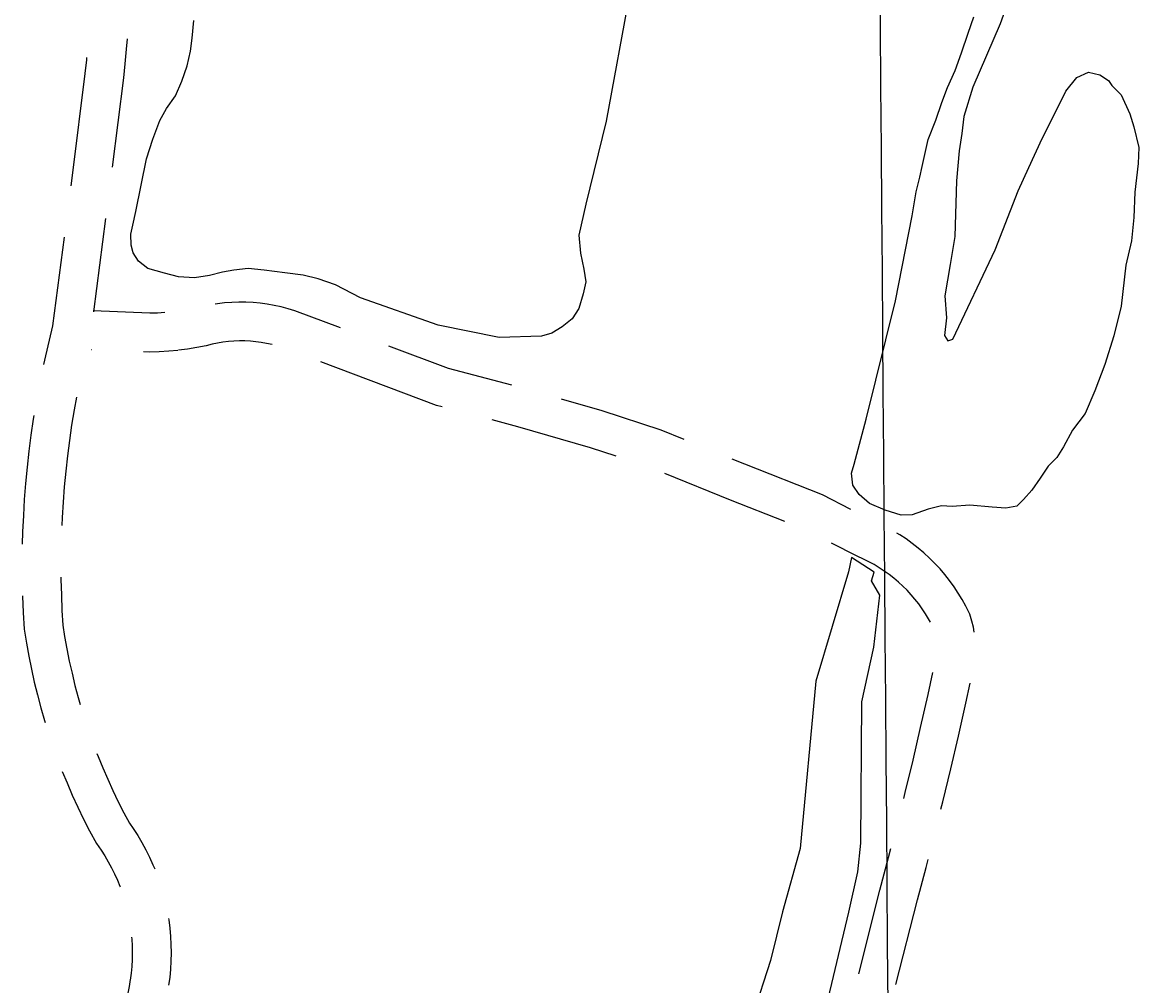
# Model space of a CAD drawing. Extents: x 3535183 to 3573198, y 534952 to 560562.
# Drawn here: x 3565028 to 3565891, y 548094 to 548839 of the extents above; entities that cross this region are included whole.
import ezdxf

# ---------------------------------------------------------------- set-up
doc = ezdxf.new("R2010")
doc.units = 0
for name, color, linetype in [('V-GRID-MAJR', 7, 'Continuous'), ('V-ROAD-CNTR', 7, 'Continuous'), ('V-TOPO-SHOR', 7, 'Continuous')]:
    doc.layers.add(name, color=color, linetype=linetype)

msp = doc.modelspace()

# ---------------------------------------------------------------- linework, layer by layer
at = {"layer": 'V-GRID-MAJR'}
msp.add_spline([(3565756.701, 540552.2170000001), (3565709.113, 546611.128), (3565661.509, 552671.9720000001), (3565613.9050000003, 558732.832), (3565613.89, 558734.748)], degree=3, dxfattribs=at)
at = {"layer": 'V-ROAD-CNTR'}
msp.add_line((3565081.584064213, 548585.9845947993), (3565081.4220919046, 548585.991364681), dxfattribs=at)
for points in [[(3565108.839338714, 548826.3378073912), (3565108.256527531, 548818.261922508), (3565107.2358858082, 548807.1519190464), (3565106.0070705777, 548796.1140504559), (3565097.3991009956, 548727.0078663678)], [(3565077.5538681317, 548811.9883642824), (3565077.388114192, 548810.1840809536), (3565076.2129294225, 548799.6279495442), (3565066.6425809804, 548722.7956309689), (3565065.3397752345, 548712.7392354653)], [(3565092.2993739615, 548687.3351256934), (3565082.970018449, 548615.3215587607)], [(3565060.2008467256, 548673.0716966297), (3565051.311539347, 548604.4548740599), (3565048.506066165, 548593.3398743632), (3565045.657107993, 548581.1896955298), (3565044.2034018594, 548574.4809736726)], [(3565138.1511714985, 548614.6513119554), (3565132.4798418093, 548614.3001096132), (3565126.4939206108, 548614.1337110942), (3565082.6748942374, 548615.9651947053)], [(3565273.850351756, 548602.8570161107), (3565238.7656871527, 548616.0003456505), (3565233.3988290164, 548617.6697786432), (3565228.0774315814, 548619.0800110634), (3565222.702481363, 548620.268799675), (3565217.2770965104, 548621.2293447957), (3565211.817887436, 548621.9604787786), (3565206.333185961, 548622.4594985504), (3565200.837204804, 548622.7303477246), (3565195.3291472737, 548622.7699008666), (3565189.8232019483, 548622.5755202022), (3565184.333533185, 548622.1498506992), (3565178.8652521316, 548621.4948314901), (3565177.048434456, 548621.1988861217)], [(3565221.119311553, 548589.8884005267), (3565220.9925684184, 548589.9219889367), (3565216.8455186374, 548590.8392003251), (3565212.6689034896, 548591.5786552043), (3565208.4661125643, 548592.1415212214), (3565204.2348140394, 548592.5265014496), (3565199.990795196, 548592.7356522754), (3565195.7508527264, 548592.7660991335), (3565191.512798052, 548592.6164797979), (3565187.278466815, 548592.2881493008), (3565183.0627478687, 548591.78316851), (3565178.8735215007, 548591.1007763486), (3565174.7180932, 548590.2434037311), (3565169.944508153, 548589.0464752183), (3565162.7116264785, 548587.5992445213), (3565155.538236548, 548586.41228072), (3565148.5764669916, 548585.504043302)], [(3565148.0705876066, 548585.4467589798), (3565141.083190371, 548584.7754126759), (3565133.8241581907, 548584.3258903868), (3565126.284079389, 548584.1162889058), (3565121.5378205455, 548584.3146660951)], [(3565406.5022708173, 548558.6231755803), (3565357.411962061, 548571.5533740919), (3565311.307127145, 548588.8250523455)], [(3565352.5515658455, 548541.8103701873), (3565348.306037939, 548542.9286259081), (3565258.7752723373, 548576.4684179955)], [(3565069.7220187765, 548549.3194590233), (3565067.9181603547, 548539.3697034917), (3565065.9832266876, 548527.5554450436), (3565064.2480662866, 548515.7118981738), (3565062.7147432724, 548503.8408839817), (3565061.383109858, 548491.9433269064), (3565060.254168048, 548480.026283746), (3565059.32783442, 548468.0897013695), (3565058.603306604, 548456.1408669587), (3565058.3392437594, 548450.0554639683)], [(3565539.865123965, 548516.4185075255), (3565522.0563046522, 548523.6552530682), (3565476.337208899, 548538.7983691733), (3565445.0160788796, 548547.831633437)], [(3565036.8310075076, 548535.1722348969), (3565036.3367733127, 548532.1545549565), (3565034.5279337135, 548519.8081018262), (3565032.929256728, 548507.4311160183), (3565031.5408901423, 548495.0266730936), (3565030.363831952, 548482.601716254), (3565029.3981655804, 548470.1582986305), (3565028.642693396, 548457.6991330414), (3565028.1016732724, 548445.2311711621), (3565027.846242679, 548435.6556580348)], [(3565487.198297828, 548503.5981577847), (3565467.460791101, 548510.1356308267), (3565411.1637968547, 548526.3721339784), (3565391.232189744, 548531.622042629)], [(3565668.817817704, 548462.4185633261), (3565646.8466803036, 548473.7999706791), (3565586.7337758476, 548497.3730839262), (3565576.9059628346, 548501.3666884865)], [(3565617.6586321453, 548453.0217463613), (3565575.6102241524, 548469.5109160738), (3565524.8344890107, 548490.1440118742)], [(3565764.1882021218, 548367.541779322), (3565763.500259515, 548371.5080529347), (3565762.4061438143, 548376.1583516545), (3565760.791879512, 548381.5687500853), (3565757.7170878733, 548387.7000076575), (3565754.884071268, 548392.820199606), (3565751.8471970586, 548397.8173192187), (3565748.6124586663, 548402.6883890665), (3565745.182491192, 548407.4249576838), (3565741.5631971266, 548412.020479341), (3565737.761046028, 548416.4654361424), (3565733.7802141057, 548420.754375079), (3565729.6302953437, 548424.8752812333), (3565725.3178596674, 548428.8262087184), (3565720.847719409, 548432.5989356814), (3565716.2313164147, 548436.1869928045), (3565711.4715056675, 548439.5878139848), (3565706.5777176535, 548442.7926646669), (3565704.3155814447, 548444.1460236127)], [(3565730.3412968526, 548375.2109944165), (3565728.929928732, 548377.761800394), (3565726.5228029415, 548381.7226807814), (3565723.957541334, 548385.5856109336), (3565721.239508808, 548389.3390423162), (3565718.3708028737, 548392.9815206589), (3565715.358953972, 548396.5025638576), (3565712.2077858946, 548399.897624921), (3565708.9197046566, 548403.1627187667), (3565705.502140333, 548406.2937912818), (3565701.960280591, 548409.2830643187), (3565698.2986835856, 548412.1290071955), (3565694.5264943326, 548414.8241860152), (3565690.652282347, 548417.3613353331), (3565686.676760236, 548419.7397546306), (3565682.606082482, 548421.9563465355), (3565678.44804875, 548424.0070533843), (3565673.522454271, 548426.1952924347), (3565653.8934309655, 548436.3634465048)], [(3565057.726291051, 548410.0661514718), (3565057.739634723, 548408.2732605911), (3565058.0324201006, 548396.3052910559), (3565058.5269216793, 548384.3452073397), (3565059.189683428, 548372.9983171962), (3565060.597133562, 548364.0565479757), (3565062.2925343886, 548354.5822492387), (3565064.18782976, 548345.1454593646), (3565066.2839218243, 548335.7512878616), (3565068.5759032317, 548326.401320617), (3565071.064947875, 548317.1024976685), (3565072.659789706, 548311.6111345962)], [(3565028.039197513, 548395.6613495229), (3565028.0475798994, 548395.3187089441), (3565028.563078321, 548382.8507926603), (3565029.3263165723, 548369.7836828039), (3565031.010866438, 548359.0814520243), (3565032.8174656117, 548348.9857507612), (3565034.8381702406, 548338.9245406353), (3565037.072078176, 548328.9127121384), (3565039.5140967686, 548318.950679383), (3565042.167052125, 548309.0395023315), (3565045.028205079, 548299.1879738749), (3565045.5374070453, 548297.5630835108)], [(3565709.615862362, 548238.9591640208), (3565710.74284023, 548243.461018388), (3565716.8455671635, 548268.6703579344), (3565722.7540318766, 548293.9229469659), (3565728.464477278, 548319.2237244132), (3565732.197111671, 548336.368787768)], [(3565738.4421380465, 548230.5725859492), (3565739.87315977, 548236.288981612), (3565746.0304328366, 548261.7236420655), (3565751.9919681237, 548287.203053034), (3565757.7535227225, 548312.7302755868), (3565761.0715670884, 548327.9710077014)], [(3565085.5541159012, 548273.7617035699), (3565086.418813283, 548271.5123267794), (3565090.064285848, 548262.6005261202), (3565093.892122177, 548253.7715257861), (3565097.9099109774, 548245.0243639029), (3565102.1091608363, 548236.3605668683), (3565106.490773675, 548227.791928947), (3565110.712536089, 548219.9452399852), (3565113.703468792, 548215.6679907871), (3565117.1587325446, 548210.310797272), (3565120.408913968, 548204.8346742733), (3565123.4568928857, 548199.2403241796), (3565126.2956969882, 548193.5364206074), (3565128.9196718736, 548187.7343258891), (3565130.235382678, 548184.5156188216)], [(3565058.7836052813, 548259.832605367), (3565062.4157141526, 548250.9534738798), (3565066.4958778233, 548241.5424742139), (3565070.7780890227, 548232.2196360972), (3565075.252839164, 548222.9874331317), (3565079.9232263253, 548213.8540710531), (3565085.123463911, 548204.1887600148), (3565088.7965312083, 548198.936009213), (3565091.645267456, 548194.519202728), (3565094.3290860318, 548189.9973257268), (3565096.8471071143, 548185.3756758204), (3565099.190303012, 548180.6675793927), (3565101.3583281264, 548175.8736741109), (3565103.3477334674, 548171.0068652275), (3565103.495657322, 548170.6022782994)], [(3565674.8464900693, 548103.3546426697), (3565691.2248083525, 548167.9882534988), (3565697.9512652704, 548193.1936905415), (3565699.7618841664, 548200.1949538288)], [(3565703.6697002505, 548094.9687851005), (3565720.2591916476, 548160.4357465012), (3565726.9667347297, 548185.5703094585), (3565728.5804778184, 548191.8102974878)], [(3565140.881836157, 548146.0551302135), (3565141.0658714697, 548144.9513033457), (3565141.8830349, 548138.6341699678), (3565142.4635644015, 548132.2899683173), (3565142.8119420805, 548125.9293368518), (3565142.92155092, 548119.556678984), (3565142.795579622, 548113.1869129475), (3565142.4341012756, 548106.8270848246), (3565141.8382299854, 548100.4882849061), (3565141.044130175, 548094.4455834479)], [(3565112.388518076, 548131.7403756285), (3565112.5384355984, 548130.1020316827), (3565112.8260579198, 548124.8506631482), (3565112.9164490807, 548119.595321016), (3565112.8124203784, 548114.3350870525), (3565112.5138987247, 548109.0829151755), (3565112.021770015, 548103.8477150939), (3565111.2998698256, 548098.3544165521)], [(3565111.3835489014, 548098.9103215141), (3565110.456453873, 548093.4487503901), (3565109.386587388, 548088.295831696), (3565108.0418519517, 548082.8405723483), (3565101.611646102, 548055.506165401), (3565096.768922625, 548034.0284030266)]]:
    msp.add_lwpolyline(points, dxfattribs=at)
at = {"layer": 'V-TOPO-SHOR'}
for points in [[(3565497.71, 548862.354), (3565479.358, 548762.691), (3565463.805, 548698.478), (3565458.321, 548674.432), (3565459.5270000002, 548660.727), (3565462.284, 548648.3200000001), (3565463.826, 548638.381), (3565461.681, 548629.1630000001), (3565458.444, 548617.952), (3565453.076, 548609.758), (3565445.568, 548603.735), (3565437.452, 548598.715), (3565429.3540000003, 548596.313), (3565396.799, 548595.475), (3565349.392, 548604.902), (3565289.451, 548625.962), (3565270.134, 548636.108), (3565256.627, 548640.746), (3565245.105, 548643.526), (3565230.882, 548645.322), (3565215.049, 548647.515), (3565202.669, 548648.76), (3565191.347, 548647.382), (3565182.719, 548645.905), (3565172.545, 548643.442), (3565160.988, 548641.525), (3565148.759, 548642.307), (3565137.8540000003, 548645.234), (3565124.953, 548648.791), (3565117.607, 548654.54), (3565113.577, 548660.956), (3565112.082, 548666.8910000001), (3565111.7600000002, 548675.436), (3565113.272, 548682.35), (3565115.6580000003, 548692.719), (3565123.96, 548733.67), (3565128.916, 548748.715), (3565134.18, 548763.297), (3565139.248, 548772.417), (3565146.2460000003, 548782.368), (3565151.33, 548793.564), (3565155.342, 548805.463), (3565158.041, 548816.831), (3565159.345, 548826.824), (3565160.4450000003, 548840.437)], [(3565793.099, 548862.762), (3565784.235, 548837.858), (3565763.057, 548788.9990000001), (3565756.0530000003, 548766.234), (3565754.73, 548753.26), (3565752.557, 548739.755), (3565750.3880000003, 548716.5700000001), (3565749.073, 548673.557), (3565745.688, 548651.765), (3565741.362, 548627.75), (3565742.698, 548610.684), (3565741.1350000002, 548596.866), (3565743.8710000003, 548592.774), (3565747.5700000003, 548594.208), (3565780.4960000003, 548663.186), (3565798.27, 548708.8420000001), (3565806.3170000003, 548726.914), (3565816.696, 548749.27), (3565826.754, 548769.248), (3565834.958, 548785.9990000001), (3565843.463, 548796.487), (3565852.46, 548800.46), (3565861.381, 548798.412), (3565867.951, 548794.185), (3565870.612, 548790.339), (3565877.944, 548783.087)], [(3565877.944, 548783.087), (3565884.595, 548768.2880000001), (3565887.596, 548758.201), (3565891.399, 548742.424), (3565891, 548729.904), (3565888.4560000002, 548707.7980000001), (3565887.696, 548688.291), (3565885.873, 548670.096), (3565881.509, 548651.228), (3565877.974, 548619.525), (3565872.199, 548596.751), (3565865.275, 548574.522), (3565857.443, 548554.069), (3565850.015, 548536.53), (3565840.166, 548523.849), (3565833.234, 548510.84), (3565828.177, 548502.502), (3565821.447, 548495.9450000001), (3565815.31, 548486.694), (3565808.713, 548477.447), (3565802.2800000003, 548470.042), (3565797.1750000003, 548465.01), (3565788.634, 548463.381), (3565778.1920000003, 548464.149), (3565760.687, 548465.7390000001), (3565747.1580000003, 548464.684), (3565738.866, 548465.206), (3565728.552, 548462.747), (3565716.227, 548458.38), (3565707.622, 548457.983), (3565695.2800000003, 548461.762), (3565683.257, 548467.074), (3565675.0870000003, 548473.9720000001), (3565670.379, 548481.228), (3565669.293, 548490.376), (3565671.19, 548497.507), (3565680.662, 548532.2390000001), (3565703.382, 548623.801), (3565716.234, 548689.546), (3565719.287, 548708.04), (3565722.214, 548719.388), (3565724.04, 548727.594), (3565728.497, 548748.459), (3565734.369, 548763.551), (3565739.1550000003, 548777.037), (3565743.542, 548788.604), (3565749.323, 548801.93), (3565754.341, 548815.568), (3565759.522, 548830.817), (3565763.839, 548843.386)], [(3565648.7290000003, 548073.0700000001), (3565667.143, 548150.988), (3565674.061, 548182.158), (3565676.453, 548204.443), (3565677.256, 548313.71), (3565686.486, 548356.015), (3565691.24, 548396.121), (3565684.633, 548407.3200000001), (3565686.91, 548413.9940000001), (3565669.1520000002, 548425.274), (3565666.842, 548414.1410000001), (3565641.69, 548329.582), (3565629.593, 548200.324), (3565615.853, 548151.365), (3565606.6550000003, 548113.52), (3565592.964, 548071.2490000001)]]:
    msp.add_lwpolyline(points, dxfattribs=at)

doc.saveas('drawing.dxf')
